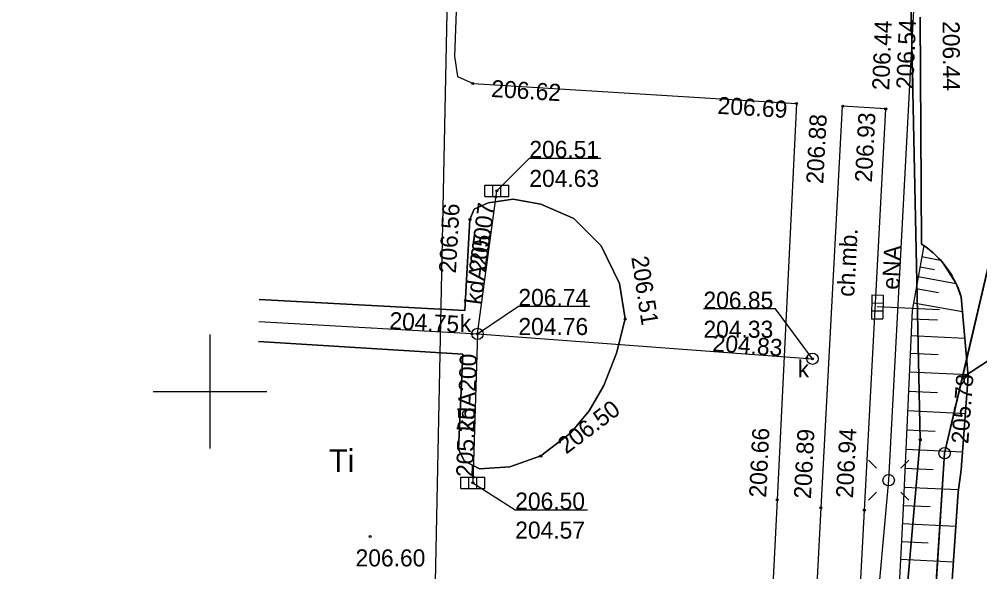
# Model space of a CAD drawing. Extents: x 6512400 to 6513200, y 6022500 to 6022750.
# Drawn here: x 6512691.61 to 6512733.85, y 6022642.07 to 6022666.37 of the extents above; entities that cross this region are included whole.
import ezdxf

# ---------------------------------------------------------------- set-up
doc = ezdxf.new("R2010")
doc.units = 0
for name, color, linetype in [('000 Inne (niezydentyfikowane)', 7, 'Continuous'), ('202-punkt graniczny', 7, 'Continuous'), ('203-punkt graniczny', 7, 'Continuous'), ('210-oznaczenie konturu użytku gruntowego', 7, 'Continuous'), ('218-kontur użytku gruntowego', 7, 'Continuous'), ('219-działka ewidencyjna', 7, 'Continuous'), ('chodnik (powierzchnia)', 7, 'Continuous'), ('chodnik (powierzchnia)-Atr17', 7, 'Continuous'), ('jezdnia (powierzchnia)', 7, 'Continuous'), ('kratka ściekowa (punkt)', 7, 'Continuous'), ('krawężnik (linia)', 7, 'Continuous'), ('latarnia (punkt)', 7, 'Continuous'), ('Obszar opracowania', 7, 'Continuous'), ('plac (powierzchnia)', 7, 'Continuous'), ('przewód elektroenergetyczny (linia)', 7, 'Continuous'), ('przewód elektroenergetyczny (linia)-Atr1', 7, 'Continuous'), ('przewód kanalizacyjny (linia)', 7, 'Continuous'), ('przewód kanalizacyjny (linia)-Atr1', 7, 'Continuous'), ('punkt o określonej wysokości (sieć kanalizacyjna)', 7, 'Continuous'), ('punkt o określonej wysokości (sieć kanalizacyjna)-Atr2', 7, 'Continuous'), ('punkt o określonej wysokości (sieć kanalizacyjna)-Atr3', 7, 'Continuous'), ('punkt wysokościowy sztuczny', 7, 'Continuous'), ('punkt wysokościowy sztuczny-Atr2', 7, 'Continuous'), ('skarpa nieumocniona (powierzchnia)', 7, 'Continuous'), ('Wstawianie ramki sekcyjnej z opisem', 7, 'Continuous'), ('właz okrągły - siec kanalizacyjna (punkt)', 7, 'Continuous'), ('właz okrągły - siec kanalizacyjna (punkt)-Atr17', 7, 'Continuous')]:
    doc.layers.add(name, color=color, linetype=linetype)

# ---------------------------------------------------------------- blocks, each defined once
blk = doc.blocks.new('203')
blk.add_circle((0, 0), 0.045)
blk = doc.blocks.new('202')
blk.add_circle((0, 0), 0.25)
blk = doc.blocks.new('PW02')
blk.add_circle((0, 0), 0.045)
blk = doc.blocks.new('SM01')
for p, q in [((-0.53, 0.531), (-0.883, 0.884)), ((0.531, 0.531), (0.884, 0.884)), ((-0.53, -0.53), (-0.883, -0.883)), ((0.531, -0.53), (0.884, -0.883))]:
    blk.add_line(p, q)
blk.add_circle((0, 0), 0.25)
blk = doc.blocks.new('US22')
blk.add_circle((0, 0), 0.25)
blk = doc.blocks.new('PW01')
blk.add_circle((0, 0), 0.045)
blk = doc.blocks.new('US05')
for p, q in [((-0.525, -0.25), (-0.525, 0.25)), ((-0.525, 0.25), (-0.175, 0.25)), ((-0.175, -0.25), (-0.175, 0.25)), ((-0.175, 0.25), (0.175, 0.25)), ((0.175, -0.25), (0.175, 0.25)), ((0.175, 0.25), (0.525, 0.25)), ((0.525, -0.25), (0.525, 0.25)), ((-0.525, -0.25), (-0.175, -0.25)), ((-0.175, -0.25), (0.175, -0.25)), ((0.175, -0.25), (0.525, -0.25))]:
    blk.add_line(p, q)
blk = doc.blocks.new('RAMKA500K')
for p, q in [((300, 147.5), (300, 152.5)), ((297.5, 150), (302.5, 150))]:
    blk.add_line(p, q)

msp = doc.modelspace()

# ---------------------------------------------------------------- linework, layer by layer
at = {"layer": '000 Inne (niezydentyfikowane)'}
for points in [[(6512731.3, 6022655.93), (6512732.1, 6022655.78)], [(6512731.22, 6022655.48), (6512731.85, 6022655.37)], [(6512731.14, 6022655.05), (6512732.81, 6022654.75)], [(6512731.05, 6022654.53), (6512732.03, 6022654.35)], [(6512730.93, 6022653.9), (6512733.09, 6022653.51)], [(6512730.85, 6022653.2), (6512731.99, 6022653.15)], [(6512730.82, 6022652.46), (6512733.19, 6022652.35)], [(6512730.78, 6022651.68), (6512732.02, 6022651.62)], [(6512730.75, 6022650.86), (6512733.33, 6022650.75)], [(6512730.71, 6022650.01), (6512731.99, 6022649.96)], [(6512730.67, 6022649.16), (6512733.22, 6022649.04)], [(6512730.63, 6022648.31), (6512731.89, 6022648.25)], [(6512730.59, 6022647.46), (6512733.09, 6022647.35)], [(6512730.55, 6022646.63), (6512731.79, 6022646.57)], [(6512730.52, 6022645.8), (6512732.91, 6022645.69)], [(6512730.48, 6022644.99), (6512731.67, 6022644.94)], [(6512730.44, 6022644.2), (6512732.8, 6022644.08)], [(6512730.4, 6022643.41), (6512731.57, 6022643.35)], [(6512730.36, 6022642.63), (6512732.69, 6022642.51)]]:
    msp.add_lwpolyline(points, dxfattribs=at)
at = {"layer": '218-kontur użytku gruntowego'}
for points in [[(6512731.23, 6022647.88), (6512730.8, 6022668.08)], [(6512730.8, 6022668.08), (6512731.23, 6022647.88)], [(6512736.07, 6022663.44), (6512733.08, 6022650.62)], [(6512733.08, 6022650.62), (6512736.07, 6022663.44)], [(6512741.4, 6022656.05), (6512733.08, 6022650.62)], [(6512733.08, 6022650.62), (6512741.4, 6022656.05)], [(6512733.08, 6022650.62), (6512732.3, 6022647.29)], [(6512732.3, 6022647.29), (6512733.08, 6022650.62)], [(6512729.5, 6022628.07), (6512731.23, 6022647.88)], [(6512731.23, 6022647.88), (6512729.5, 6022628.07)], [(6512732.3, 6022647.29), (6512731.57, 6022636.01)], [(6512731.57, 6022636.01), (6512732.3, 6022647.29)]]:
    msp.add_lwpolyline(points, dxfattribs=at)
at = {"layer": '219-działka ewidencyjna'}
for points in [[(6512730.8, 6022668.08), (6512731.23, 6022647.88)], [(6512732.3, 6022647.29), (6512736.07, 6022663.44)], [(6512727.91, 6022609.85), (6512731.23, 6022647.88)], [(6512728.87, 6022594.38), (6512732.3, 6022647.29)]]:
    msp.add_lwpolyline(points, dxfattribs=at)
at = {"layer": 'chodnik (powierzchnia)'}
msp.add_lwpolyline([(6512729.71, 6022662.42), (6512727.8, 6022662.54), (6512726.86, 6022644.89), (6512726.27, 6022633.62), (6512728.18, 6022633.51), (6512728.77, 6022644.78)], close=True, dxfattribs=at)
at = {"layer": 'jezdnia (powierzchnia)'}
msp.add_lwpolyline([(6512731.22, 6022666.45), (6512731.29, 6022656.48), (6512731.47, 6022656.36), (6512731.64, 6022656.23), (6512731.8, 6022656.1), (6512731.95, 6022655.95), (6512732.1, 6022655.8), (6512732.24, 6022655.64), (6512732.37, 6022655.47), (6512732.49, 6022655.3), (6512732.61, 6022655.12), (6512732.71, 6022654.94), (6512732.81, 6022654.75), (6512732.89, 6022654.55), (6512732.97, 6022654.35), (6512733.03, 6022654.15), (6512733.34, 6022650.68), (6512733.03, 6022646.55), (6512732.9, 6022645.58), (6512731.83, 6022629.89), (6512731.08, 6022620.65), (6512735.75, 6022620.3)], dxfattribs=at)
at = {"layer": 'krawężnik (linia)'}
for points in [[(6512702.473, 6022669.202), (6512710.9, 6022668.72), (6512710.75, 6022664.74), (6512710.88, 6022663.85), (6512711.57, 6022663.54), (6512725.79, 6022662.66), (6512724.94, 6022645.24), (6512724.45, 6022635.71), (6512706.43, 6022636.73), (6512701.814, 6022636.999)], [(6512735.75, 6022620.3), (6512731.08, 6022620.65), (6512731.83, 6022629.89), (6512732.9, 6022645.58), (6512733.03, 6022646.55), (6512733.34, 6022650.68), (6512733.03, 6022654.15), (6512732.97, 6022654.35), (6512732.89, 6022654.55), (6512732.81, 6022654.75), (6512732.71, 6022654.94), (6512732.61, 6022655.12), (6512732.49, 6022655.3), (6512732.37, 6022655.47), (6512732.24, 6022655.64), (6512732.1, 6022655.8), (6512731.95, 6022655.95), (6512731.8, 6022656.1), (6512731.64, 6022656.23), (6512731.47, 6022656.36), (6512731.29, 6022656.48), (6512731.22, 6022666.45)], [(6512711.21, 6022653.56), (6512711.43, 6022657.56), (6512711.61, 6022658.01), (6512712.23, 6022658.29), (6512713.33, 6022658.45), (6512714.55, 6022658.23), (6512715.99, 6022657.6), (6512717.2, 6022656.4), (6512718.01, 6022654.75), (6512718.25, 6022653.19), (6512717.88, 6022651.68), (6512717.32, 6022650.26), (6512716.67, 6022649.15), (6512715.87, 6022648.18), (6512714.54, 6022647.17), (6512713.18, 6022646.69), (6512711.85, 6022646.6), (6512711.17, 6022646.95), (6512710.93, 6022647.46), (6512711.12, 6022651.64), (6512702.125, 6022652.199)], [(6512702.163, 6022654.037), (6512711.21, 6022653.56)]]:
    msp.add_lwpolyline(points, dxfattribs=at)
at = {"layer": 'Obszar opracowania'}
msp.add_lwpolyline([(6512710.98, 6022693.84), (6512748.35, 6022694.16), (6512798.11, 6022695.25), (6512807.47, 6022695.46), (6512809.66, 6022606.87), (6512863.71, 6022622.03), (6512875.13, 6022581.36), (6512755.22, 6022535.25), (6512691.61, 6022568.03), (6512709.16, 6022605.16)], close=True, dxfattribs=at)
at = {"layer": 'plac (powierzchnia)'}
for points in [[(6512702.125, 6022652.199), (6512711.12, 6022651.64), (6512710.93, 6022647.46), (6512711.17, 6022646.95), (6512711.85, 6022646.6), (6512713.18, 6022646.69), (6512714.54, 6022647.17), (6512715.87, 6022648.18), (6512716.67, 6022649.15), (6512717.32, 6022650.26), (6512717.88, 6022651.68), (6512718.25, 6022653.19), (6512718.01, 6022654.75), (6512717.2, 6022656.4), (6512715.99, 6022657.6), (6512714.55, 6022658.23), (6512713.33, 6022658.45), (6512712.23, 6022658.29), (6512711.61, 6022658.01), (6512711.43, 6022657.56), (6512711.21, 6022653.56)], [(6512711.21, 6022653.56), (6512702.163, 6022654.037)]]:
    msp.add_lwpolyline(points, dxfattribs=at)
at = {"layer": 'przewód elektroenergetyczny (linia)'}
msp.add_lwpolyline([(6512701.756, 6022634.173), (6512720.37, 6022633.07), (6512728.65, 6022632.8), (6512729.84, 6022646.1), (6512731.03, 6022668.44), (6512718.53, 6022669.06), (6512712.43, 6022669.64), (6512702.495, 6022670.296)], dxfattribs=at)
at = {"layer": 'przewód kanalizacyjny (linia)'}
for points in [[(6512711.76, 6022652.53), (6512712.61, 6022658.82)], [(6512732.08, 6022653.59), (6512729.34, 6022653.72)], [(6512702.143, 6022653.075), (6512711.76, 6022652.53), (6512726.49, 6022651.44)], [(6512711.76, 6022652.53), (6512711.56, 6022645.99)]]:
    msp.add_lwpolyline(points, dxfattribs=at)
at = {"layer": 'punkt o określonej wysokości (sieć kanalizacyjna)-Atr2'}
for points in [[(6512712.61, 6022658.82), (6512714.04, 6022660.26), (6512717.181, 6022660.26)], [(6512711.76, 6022652.53), (6512713.56, 6022653.75), (6512716.701, 6022653.75)], [(6512726.49, 6022651.44), (6512724.87, 6022653.63), (6512721.697, 6022653.63)], [(6512711.56, 6022645.99), (6512713.42, 6022644.8), (6512716.598, 6022644.8)]]:
    msp.add_lwpolyline(points, dxfattribs=at)
at = {"layer": 'skarpa nieumocniona (powierzchnia)'}
msp.add_lwpolyline([(6512730.46, 6022644.58), (6512730.06, 6022637.01), (6512732.31, 6022636.92), (6512732.9, 6022645.58), (6512733.03, 6022646.55), (6512733.34, 6022650.68), (6512733.03, 6022654.15), (6512732.81, 6022654.75), (6512732.24, 6022655.64), (6512731.8, 6022656.1), (6512731.39, 6022656.42), (6512730.87, 6022653.56)], close=True, dxfattribs=at)
msp.add_lwpolyline([(6512730.46, 6022644.58), (6512730.06, 6022637.01), (6512732.31, 6022636.92), (6512732.9, 6022645.58), (6512733.03, 6022646.55), (6512733.34, 6022650.68), (6512733.03, 6022654.15), (6512732.81, 6022654.75), (6512732.24, 6022655.64), (6512731.8, 6022656.1), (6512731.39, 6022656.42), (6512730.87, 6022653.56)], close=True, dxfattribs=at)

# ---------------------------------------------------------------- block references
at = {"layer": '202-punkt graniczny'}
msp.add_blockref('202', (6512732.3, 6022647.29), dxfattribs=at)
at = {"layer": '203-punkt graniczny'}
msp.add_blockref('203', (6512731.23, 6022647.88), dxfattribs=at)
at = {"layer": 'kratka ściekowa (punkt)'}
for p in [(6512712.61, 6022658.82), (6512711.56, 6022645.99)]:
    msp.add_blockref('US05', p, dxfattribs=at)
at = {"layer": 'kratka ściekowa (punkt)', "rotation": -91.211}
msp.add_blockref('US05', (6512729.34, 6022653.72), dxfattribs=at)
at = {"layer": 'latarnia (punkt)'}
msp.add_blockref('SM01', (6512729.84, 6022646.1), dxfattribs=at)
at = {"layer": 'punkt o określonej wysokości (sieć kanalizacyjna)'}
for p in [(6512712.61, 6022658.82), (6512712.57, 6022658.56), (6512711.51, 6022652.54), (6512711.76, 6022652.53), (6512726.24, 6022651.46), (6512726.49, 6022651.44), (6512711.56, 6022645.99), (6512711.57, 6022646.23)]:
    msp.add_blockref('PW01', p, dxfattribs=at)
at = {"layer": 'punkt wysokościowy sztuczny'}
for p in [(6512711.56, 6022663.54), (6512725.79, 6022662.66), (6512727.82, 6022662.54), (6512729.71, 6022662.42), (6512711.43, 6022657.56), (6512718.25, 6022653.18), (6512733.34, 6022650.68), (6512714.54, 6022647.16), (6512724.94, 6022645.24), (6512726.86, 6022644.89), (6512728.77, 6022644.78), (6512707.04, 6022643.63)]:
    msp.add_blockref('PW02', p, dxfattribs=at)
at = {"layer": 'Wstawianie ramki sekcyjnej z opisem'}
msp.add_blockref('RAMKA500K', (6512400, 6022500), dxfattribs=at)
at = {"layer": 'właz okrągły - siec kanalizacyjna (punkt)'}
for p in [(6512711.76, 6022652.53), (6512726.49, 6022651.44)]:
    msp.add_blockref('US22', p, dxfattribs=at)

# ---------------------------------------------------------------- texts
at = {"layer": '210-oznaczenie konturu użytku gruntowego'}
msp.add_text('Ti', height=1, dxfattribs=at).set_placement((6512705.23, 6022646.46))
at = {"layer": 'chodnik (powierzchnia)-Atr17'}
msp.add_text('ch.mb.', height=0.75, rotation=86.933, dxfattribs=at).set_placement((6512728.32, 6022654.15))
at = {"layer": 'przewód elektroenergetyczny (linia)-Atr1'}
msp.add_text('eNA', height=0.75, rotation=86.95, dxfattribs=at).set_placement((6512730.29, 6022654.46))
at = {"layer": 'przewód kanalizacyjny (linia)-Atr1'}
for rotation, p in [(82.304, (6512711.93, 6022653.79)), (88.248, (6512711.63, 6022648.25))]:
    msp.add_text('kdA200', height=0.75, rotation=rotation, dxfattribs=at).set_placement(p)
at = {"layer": 'punkt o określonej wysokości (sieć kanalizacyjna)-Atr2'}
for s, p in [('206.51', (6512714.04, 6022660.268)), ('206.74', (6512713.56, 6022653.758)), ('206.85', (6512721.697, 6022653.638)), ('206.50', (6512713.42, 6022644.808))]:
    msp.add_text(s, height=0.75, dxfattribs=at).set_placement(p)
at = {"layer": 'punkt o określonej wysokości (sieć kanalizacyjna)-Atr3'}
for s, p in [('204.63', (6512714.04, 6022658.992)), ('204.76', (6512713.56, 6022652.482)), ('204.33', (6512721.697, 6022652.362)), ('204.57', (6512713.42, 6022643.532))]:
    msp.add_text(s, height=0.75, dxfattribs=at).set_placement(p)
for s, rotation, p in [('205.07', 82.304, (6512712.12, 6022655.2)), ('204.75', 356.757, (6512707.87, 6022652.75)), ('204.83', 355.768, (6512722.08, 6022651.77)), ('205.25', 88.248, (6512711.57, 6022646.23))]:
    msp.add_text(s, height=0.75, rotation=rotation, dxfattribs=at).set_placement(p)
at = {"layer": 'punkt wysokościowy sztuczny-Atr2'}
for s, rotation, p in [('206.44', 87.683, (6512729.86, 6022663.23)), ('206.54', 87.683, (6512730.92, 6022663.28)), ('206.44', 270.402, (6512732.21, 6022666.28)), ('206.62', 356.458, (6512712.35, 6022662.95)), ('206.69', 356.458, (6512722.3, 6022662.21)), ('206.88', 86.951, (6512726.96, 6022659.11)), ('206.93', 86.949, (6512729.1, 6022659.18)), ('206.56', 86.852, (6512710.81, 6022655.18)), ('206.51', 278.746, (6512718.52, 6022655.9)), ('205.78', 85.707, (6512733.34, 6022647.68)), ('206.50', 37.212, (6512715.66, 6022647.22)), ('206.66', 87.206, (6512724.45, 6022645.32)), ('206.89', 86.951, (6512726.42, 6022645.27)), ('206.94', 86.949, (6512728.27, 6022645.3))]:
    msp.add_text(s, height=0.75, rotation=rotation, dxfattribs=at).set_placement(p)
msp.add_text('206.60', height=0.75, dxfattribs=at).set_placement((6512706.4, 6022642.31))
at = {"layer": 'właz okrągły - siec kanalizacyjna (punkt)-Atr17'}
for p in [(6512710.98, 6022652.62), (6512725.84, 6022650.62)]:
    msp.add_text('k', height=0.75, dxfattribs=at).set_placement(p)

doc.saveas('drawing.dxf')
